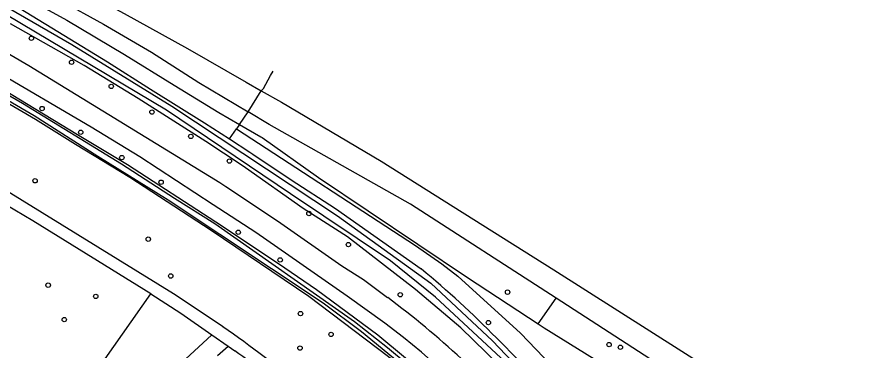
# Model space of a CAD drawing. Extents: x 157466 to 158888, y 383063 to 384677.
# Drawn here: x 158106.7 to 158298.8, y 384285.7 to 384360.6 of the extents above; entities that cross this region are included whole.
import ezdxf

# ---------------------------------------------------------------- set-up
doc = ezdxf.new("R2010")
doc.units = 0
for name, color, linetype in [('IMGEO_Berm_groen', 7, 'Continuous'), ('IMGEO_Boom', 7, 'Continuous'), ('IMGEO_Grasland_overig', 7, 'Continuous'), ('IMGEO_Greppel_droge_sloot', 7, 'Continuous'), ('IMGEO_Groenvoorziening', 7, 'Continuous'), ('IMGEO_Loofbos', 7, 'Continuous'), ('IMGEO_Rijbaan_autoweg', 7, 'Continuous'), ('IMGEO_Rijbaan_lokaal_gesloten', 7, 'Continuous'), ('IMGEO_Rijbaan_regionaal_gesloten', 7, 'Continuous'), ('IMGEO_Voetpad_halfverhard', 7, 'Continuous'), ('IMGEO_Waterloop', 7, 'Continuous')]:
    doc.layers.add(name, color=color, linetype=linetype)

msp = doc.modelspace()

# ---------------------------------------------------------------- linework, layer by layer
at = {"layer": 'IMGEO_Berm_groen'}
for points in [[(157990.09, 384401.75), (157990.26, 384402.12), (157990.73, 384402.52), (157991.18, 384402.58), (157997.43, 384399.88), (158012.52, 384392.81), (158033.92, 384382.26), (158063.1, 384367.08), (158076.44, 384359.98), (158091.06, 384351.73), (158105.39, 384343.33), (158120.24, 384334.27), (158131.47, 384327.55), (158151.31, 384314.69), (158165.35, 384305.31), (158173.86, 384299.48), (158187.62, 384289.33), (158200, 384279.01), (158202.68, 384276.4)], [(158106.64, 384369.49), (158116.3, 384364.42), (158126.13, 384359.08), (158136.88, 384352.78), (158147.51, 384345.93), (158158.57, 384339.36)], [(158158.57, 384339.36), (158161.43, 384344.11)], [(158227.57, 384297.51), (158194.93, 384318.61), (158163.28, 384336.54), (158158.57, 384339.36)], [(158329.42, 384233.95), (158327.23, 384235.44), (158324.48, 384233.23), (158305.4, 384245.54), (158273.48, 384266.69), (158258.69, 384277.16), (158247.32, 384284.73), (158227.57, 384297.51)]]:
    msp.add_lwpolyline(points, dxfattribs=at)
at = {"layer": 'IMGEO_Boom'}
for centre in [(158109.93, 384355.88), (158118.93, 384350.49), (158127.82, 384345.07), (158112.32, 384340.11), (158136.96, 384339.31), (158120.99, 384334.77), (158145.68, 384333.84), (158130.21, 384329.09), (158154.34, 384328.32), (158110.74, 384323.88), (158139.02, 384323.57), (158172.17, 384316.54), (158156.32, 384312.32), (158136.14, 384310.78), (158181.02, 384309.57), (158165.71, 384306.11), (158141.19, 384302.51), (158113.69, 384300.45), (158124.37, 384297.92), (158192.63, 384298.3), (158216.69, 384298.88), (158170.27, 384294.07), (158117.29, 384292.71), (158212.41, 384292.05), (158177.13, 384289.39), (158170.16, 384286.32), (158239.48, 384287.1), (158242.01, 384286.5)]:
    msp.add_circle(centre, 0.489, dxfattribs=at)
at = {"layer": 'IMGEO_Grasland_overig'}
msp.add_lwpolyline([(158057.05, 384390.95), (158073.34, 384383.65), (158076.39, 384382.33), (158080.1, 384380.74), (158081.08, 384380.33), (158082.56, 384379.63), (158083.85, 384378.86), (158085.47, 384377.77), (158095.77, 384372.13), (158106.48, 384366.2), (158117.84, 384359.91), (158130.8, 384352.25), (158141.93, 384345.32), (158151.94, 384339.22), (158156.62, 384336.5)], dxfattribs=at)
at = {"layer": 'IMGEO_Greppel_droge_sloot'}
for points in [[(158151.05, 384314.21), (158142.02, 384319.88), (158130.15, 384327.6), (158107.96, 384341.26), (158096.34, 384347.87)], [(158098.97, 384345.25), (158110.57, 384338.55), (158124.83, 384329.42), (158140.56, 384319.64), (158175.38, 384296.45), (158183.98, 384290.07), (158201.3, 384275.79), (158202.12, 384276.12), (158189.81, 384286.38), (158182.41, 384292.22), (158151.05, 384314.21)]]:
    msp.add_lwpolyline(points, dxfattribs=at)
at = {"layer": 'IMGEO_Groenvoorziening'}
for points in [[(158202.68, 384276.4), (158202.93, 384276.05), (158203.03, 384275.66), (158203.02, 384275.3), (158202.92, 384274.99), (158202.36, 384274.49), (158201.86, 384274.43), (158201.39, 384274.63), (158190.01, 384284.38), (158172.17, 384297.94), (158150.24, 384312.73), (158132, 384324.6), (158119.8, 384332.03), (158110.83, 384337.61), (158098.91, 384344.59), (158075.21, 384358.07), (158068.19, 384361.94), (158037.27, 384378.29), (158028.9, 384382.22), (158019.16, 384386.55), (157990.78, 384400.23), (157990.18, 384400.67), (157990, 384401.2), (157990.09, 384401.75)], [(158057.05, 384390.95), (158078.13, 384379.32), (158079.17, 384378.95), (158087.63, 384373.99), (158098.9, 384367.82), (158126.99, 384350.56), (158136.63, 384344.45), (158148.78, 384336.91), (158154.38, 384333.27)], [(158214.71, 384282.59), (158206.2, 384290.91), (158196.09, 384299.48), (158180.78, 384311.3), (158170.89, 384317.69), (158157.93, 384326.79), (158156.93, 384327.45), (158149.04, 384332.72), (158133.86, 384342.39), (158121.77, 384349.77), (158105.24, 384359.15)], [(158154.38, 384333.27), (158155.94, 384335.52)], [(158154.38, 384333.27), (158158.93, 384330.31), (158159.61, 384329.87), (158168.17, 384324.09), (158178.14, 384317.69), (158197.35, 384304.09)], [(158120.37, 384261.35), (158113.76, 384265.8), (158136.73, 384298.52)], [(158120.37, 384261.35), (158129.39, 384269.72), (158132.08, 384272.22), (158137.95, 384277.77), (158140.6, 384280.24), (158150.37, 384289.32)], [(158151.68, 384284.66), (158154.08, 384286.73)]]:
    msp.add_lwpolyline(points, dxfattribs=at)
for centre, radius, start, end in [((158051.28, 384128.17), 228.66, 44.555, 50.2966), ((157976.73, 384049.06), 337.31, 41.2628, 45.2459)]:
    msp.add_arc(centre, radius, start, end, dxfattribs=at)
at = {"layer": 'IMGEO_Loofbos'}
for points in [[(158156.62, 384336.5), (158158.57, 384339.36)], [(158156.62, 384336.5), (158155.94, 384335.52)], [(158156.62, 384336.5), (158161.34, 384333.76), (158161.64, 384333.59), (158174.3, 384324.59), (158207.72, 384302.15), (158223.57, 384291.78)], [(158155.94, 384335.52), (158196.08, 384309.32), (158201.94, 384305.24), (158205.53, 384302.48), (158219.58, 384289.71), (158238.81, 384269.6), (158246.29, 384274.49), (158250.96, 384270.07), (158255.98, 384265.3), (158246.26, 384256.75), (158253.01, 384250), (158271.4, 384231.6), (158279.32, 384237.16), (158312.33, 384215.3)], [(158223.57, 384291.78), (158227.57, 384297.51)], [(158223.57, 384291.78), (158224.93, 384290.88), (158236.12, 384283.89), (158250.29, 384274.09), (158252.8, 384271.75), (158258.41, 384266.51), (158277.89, 384250), (158282.75, 384246.26), (158287.48, 384242.87), (158302, 384233.38), (158305.34, 384231.45), (158311.21, 384228.39), (158317.34, 384225.87), (158323.67, 384223.91), (158323.92, 384223.84)]]:
    msp.add_lwpolyline(points, dxfattribs=at)
at = {"layer": 'IMGEO_Rijbaan_autoweg'}
for points in [[(157958.76, 384447.45), (157962.65, 384445.65), (157972.4, 384440.95), (157977.21, 384438.67), (157985.62, 384434.71), (157992.38, 384431.46), (158001.28, 384427.22), (158011.51, 384422.27), (158020.56, 384417.84), (158031.77, 384412.32), (158038.38, 384408.98), (158053.82, 384401.4), (158071.31, 384392.49), (158085.37, 384385.51), (158101.21, 384377.27), (158114.42, 384370.24), (158130.7, 384361.44), (158144.96, 384353.56), (158158.05, 384346.04), (158161.43, 384344.11)], [(158161.43, 384344.11), (158162, 384344.64), (158163.56, 384347.5), (158164.15, 384348.5)]]:
    msp.add_lwpolyline(points, dxfattribs=at)
at = {"layer": 'IMGEO_Rijbaan_lokaal_gesloten'}
for points in [[(157975.12, 384418), (157985.87, 384413.21), (158000, 384406.53), (158023.07, 384396.03), (158032.55, 384391.15), (158046.85, 384384.06), (158060.41, 384376.92), (158076.52, 384368.14), (158085.24, 384363.02), (158099.62, 384355.35), (158101.37, 384354.42), (158109.35, 384349.8), (158152.21, 384323.49), (158153.55, 384322.6), (158165.11, 384314.86), (158179.54, 384304.81), (158184.37, 384301.69), (158189.81, 384297.66)], [(158206.77, 384277.03), (158197.38, 384285.38), (158193.36, 384288.74), (158189.19, 384291.92), (158180.71, 384298.01), (158160.22, 384312.29), (158150.69, 384318.51), (158134.21, 384329.27), (158123.3, 384335.92), (158101.39, 384348.76), (158097.18, 384351.16), (158085.49, 384357.82), (158069.37, 384366.88), (158056.57, 384373.68), (158038.02, 384383.19), (158019.48, 384392.43), (158000.05, 384401.62), (157989.26, 384406.49), (157977.25, 384411.79), (157973.11, 384413.8)]]:
    msp.add_lwpolyline(points, dxfattribs=at)
msp.add_arc((158058.62, 384122.45), 218.89, 47.5403, 53.1745, dxfattribs=at)
at = {"layer": 'IMGEO_Rijbaan_regionaal_gesloten'}
msp.add_lwpolyline([(158161.43, 384344.11), (158165.98, 384341.52), (158188.39, 384328.27), (158204.49, 384318.12), (158227.08, 384303.88), (158262.94, 384281.05), (158268.68, 384277.39), (158272.01, 384275.12), (158291.36, 384262.52), (158302.66, 384255.05)], dxfattribs=at)
at = {"layer": 'IMGEO_Voetpad_halfverhard'}
for points in [[(158152.9, 384291.11), (158141.8, 384298.5), (158138.25, 384300.69), (158098.83, 384324.98), (158088.8, 384330.66), (158078.88, 384335.92), (158050.35, 384351.58), (158023.34, 384365.61), (158010.32, 384372.2), (158000, 384377.03), (157997.89, 384378.01)], [(158136.73, 384298.52), (158110.28, 384314.9), (158098.1, 384322.09), (158073.93, 384335.92), (158042.73, 384353.14), (158042.68, 384353.17), (158029.34, 384360.1), (158016.53, 384366.34)], [(158136.73, 384298.52), (158143.45, 384294.16), (158150.37, 384289.32)], [(158150.37, 384289.32), (158154.08, 384286.73)], [(158154.08, 384286.73), (158155.56, 384285.7)]]:
    msp.add_lwpolyline(points, dxfattribs=at)
for centre, radius, start, end in [((157982.82, 384048.99), 295.88, 50.4947, 54.9149), ((158045.17, 384126.49), 193.73, 50.0647, 55.2644)]:
    msp.add_arc(centre, radius, start, end, dxfattribs=at)
at = {"layer": 'IMGEO_Waterloop'}
for points in [[(158312.48, 384212.35), (158296.61, 384198.36), (158295.6, 384197.47), (158294.41, 384197.59), (158293.01, 384197.89), (158290.29, 384200.23), (158258.19, 384236.87), (158254.98, 384240.4), (158227.89, 384270.08), (158216.25, 384283.16), (158200.54, 384297.76), (158190.44, 384305.92), (158168.02, 384320.95), (158140.2, 384339.72), (158094.34, 384367.11), (158046.53, 384392.33), (158004.75, 384413.14), (157966.28, 384430.38), (157905.47, 384452.97), (157878.21, 384463.41), (157849.76, 384474.11)], [(158081.8, 384376.03), (158118.99, 384354.46), (158141.41, 384340.62), (158178.53, 384315.99), (158199.46, 384300.87), (158213.3, 384287.97), (158229.91, 384270.51), (158238.63, 384260.81), (158246.87, 384268.14), (158249.21, 384266.99), (158249.29, 384266.05), (158240.99, 384258.22), (158248.78, 384249.11), (158260.46, 384236.25), (158283.11, 384210.47), (158292.58, 384199.52), (158293.01, 384199.05), (158294.34, 384198.52), (158295.7, 384199.18), (158297.91, 384201.3), (158317.74, 384219.06)]]:
    msp.add_lwpolyline(points, dxfattribs=at)

doc.saveas('drawing.dxf')
